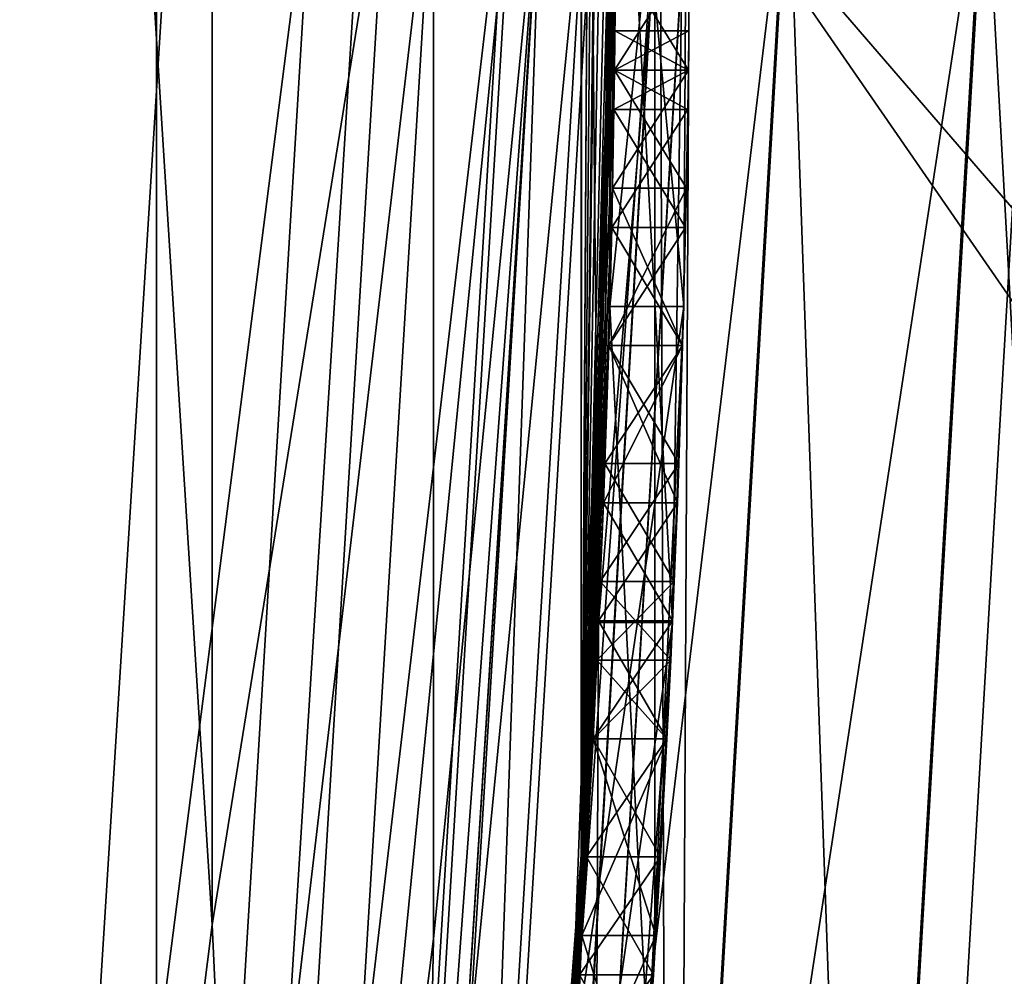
# Model space of a CAD drawing. Header units: millimetres. Extents: x -147 to 148, y -145 to 204.
# Tile 429 of 571: x 113.19 to 114.53, y -1.54 to -0.25. Entities that reach past the tile are written whole.
import ezdxf

# ---------------------------------------------------------------- set-up
doc = ezdxf.new("R2010")
doc.units = ezdxf.units.MM
doc.header["$LTSCALE"] = 26.699852
for name, color, linetype in [('1062', 7, 'CONTINUOUS'), ('1071', 7, 'CONTINUOUS'), ('1073', 7, 'CONTINUOUS'), ('1074', 7, 'CONTINUOUS'), ('1094', 7, 'CONTINUOUS'), ('1095', 7, 'CONTINUOUS'), ('1096', 7, 'CONTINUOUS'), ('1097', 7, 'CONTINUOUS'), ('1105', 7, 'CONTINUOUS'), ('1106', 7, 'CONTINUOUS'), ('1107', 7, 'CONTINUOUS'), ('1108', 7, 'CONTINUOUS'), ('1110', 7, 'CONTINUOUS'), ('1474', 7, 'CONTINUOUS'), ('1475', 7, 'CONTINUOUS'), ('1476', 7, 'CONTINUOUS'), ('1477', 7, 'CONTINUOUS'), ('1478', 7, 'CONTINUOUS'), ('1479', 7, 'CONTINUOUS'), ('1480', 7, 'CONTINUOUS'), ('1481', 7, 'CONTINUOUS'), ('1482', 7, 'CONTINUOUS'), ('1483', 7, 'CONTINUOUS'), ('1484', 7, 'CONTINUOUS'), ('1485', 7, 'CONTINUOUS'), ('1486', 7, 'CONTINUOUS'), ('1493', 7, 'CONTINUOUS'), ('1552', 7, 'CONTINUOUS'), ('1553', 7, 'CONTINUOUS'), ('1894', 7, 'CONTINUOUS'), ('1896', 7, 'CONTINUOUS'), ('1905', 7, 'CONTINUOUS'), ('1934', 7, 'CONTINUOUS'), ('1935', 7, 'CONTINUOUS'), ('1936', 7, 'CONTINUOUS'), ('2006', 7, 'CONTINUOUS'), ('2009', 7, 'CONTINUOUS'), ('2012', 7, 'CONTINUOUS'), ('2016', 7, 'CONTINUOUS'), ('742', 7, 'CONTINUOUS'), ('743', 7, 'CONTINUOUS'), ('886', 7, 'CONTINUOUS'), ('895', 7, 'CONTINUOUS'), ('936', 7, 'CONTINUOUS')]:
    doc.layers.add(name, color=color, linetype=linetype)

msp = doc.modelspace()

# ---------------------------------------------------------------- linework, layer by layer
at = {"layer": '1062', "color": 7, "linetype": 'CONTINUOUS', "true_color": 0xd8d8d8}
for points in [[(113.9763, -1.0662, 57.277), (113.9971, 0.3723, 56.025), (114.0764, -1.0661, 57.277), (113.9763, -1.0662, 57.277)], [(113.9971, 0.3723, 56.025), (114.0971, 0.3723, 56.025), (114.0764, -1.0661, 57.277), (113.9971, 0.3723, 56.025)], [(113.8694, -2.5, 58.525), (113.9763, -1.0662, 57.277), (113.97, -2.5, 58.525), (113.8694, -2.5, 58.525)], [(113.97, -2.5, 58.525), (113.9763, -1.0662, 57.277), (114.0764, -1.0661, 57.277), (113.97, -2.5, 58.525)]]:
    msp.add_3dface(points, dxfattribs=at)
at = {"layer": '1071', "color": 7, "linetype": 'CONTINUOUS', "true_color": 0xd8d8d8}
for points in [[(113.9971, 0.3723, 59.15), (113.9763, -1.0657, 59.15), (114.0971, 0.3723, 59.15), (113.9971, 0.3723, 59.15)], [(113.9763, -1.0657, 59.15), (114.0764, -1.0657, 59.15), (114.0971, 0.3723, 59.15), (113.9763, -1.0657, 59.15)], [(113.9763, -1.0657, 59.15), (113.8694, -2.5, 59.15), (114.0764, -1.0657, 59.15), (113.9763, -1.0657, 59.15)], [(113.8694, -2.5, 59.15), (113.97, -2.5, 59.15), (114.0764, -1.0657, 59.15), (113.8694, -2.5, 59.15)]]:
    msp.add_3dface(points, dxfattribs=at)
at = {"layer": '1073', "color": 7, "linetype": 'CONTINUOUS', "true_color": 0xd8d8d8}
for points in [[(113.9971, 0.3723, 56.7542), (113.9915, -0.639, 57.6402), (114.0971, 0.3723, 56.7542), (113.9971, 0.3723, 56.7542)], [(114.0971, 0.3723, 56.7542), (113.9915, -0.639, 57.6402), (114.0915, -0.639, 57.6402), (114.0971, 0.3723, 56.7542)], [(113.9915, -0.639, 57.6402), (113.9433, -1.6489, 58.525), (114.0915, -0.639, 57.6402), (113.9915, -0.639, 57.6402)], [(113.9433, -1.6489, 58.525), (114.0435, -1.6489, 58.525), (114.0915, -0.639, 57.6402), (113.9433, -1.6489, 58.525)]]:
    msp.add_3dface(points, dxfattribs=at)
at = {"layer": '1074', "color": 7, "linetype": 'CONTINUOUS', "true_color": 0xd8d8d8}
for points in [[(113.9915, -0.6389, 58.525), (113.9971, 0.3723, 58.525), (114.0915, -0.6389, 58.525), (113.9915, -0.6389, 58.525)], [(113.9971, 0.3723, 58.525), (114.0971, 0.3723, 58.525), (114.0915, -0.6389, 58.525), (113.9971, 0.3723, 58.525)], [(113.9433, -1.6489, 58.525), (113.9915, -0.6389, 58.525), (114.0435, -1.6489, 58.525), (113.9433, -1.6489, 58.525)], [(113.9915, -0.6389, 58.525), (114.0915, -0.6389, 58.525), (114.0435, -1.6489, 58.525), (113.9915, -0.6389, 58.525)]]:
    msp.add_3dface(points, dxfattribs=at)
at = {"layer": '1094', "color": 7, "linetype": 'CONTINUOUS', "true_color": 0xd8d8d8}
for points in [[(113.9995, -0.1596, 64.15), (113.9979, -0.3192, 64.3063), (114.0995, -0.1596, 64.15), (113.9995, -0.1596, 64.15)], [(113.9979, -0.3192, 64.3063), (114.0979, -0.3192, 64.3063), (114.0995, -0.1596, 64.15), (113.9979, -0.3192, 64.3063)], [(113.9979, -0.3192, 64.3063), (113.9952, -0.4787, 64.4625), (114.0979, -0.3192, 64.3063), (113.9979, -0.3192, 64.3063)], [(113.9952, -0.4787, 64.4625), (114.0952, -0.4787, 64.4625), (114.0979, -0.3192, 64.3063), (113.9952, -0.4787, 64.4625)]]:
    msp.add_3dface(points, dxfattribs=at)
at = {"layer": '1095', "color": 7, "linetype": 'CONTINUOUS', "true_color": 0xd8d8d8}
for points in [[(113.9952, -0.4787, 64.4625), (113.99, -0.6915, 64.5667), (114.0952, -0.4787, 64.4625), (113.9952, -0.4787, 64.4625)], [(113.99, -0.6915, 64.5667), (114.0901, -0.6915, 64.5667), (114.0952, -0.4787, 64.4625), (113.99, -0.6915, 64.5667)], [(113.99, -0.6915, 64.5667), (113.983, -0.9043, 64.6708), (114.0901, -0.6915, 64.5667), (113.99, -0.6915, 64.5667)], [(113.983, -0.9043, 64.6708), (114.083, -0.9043, 64.6708), (114.0901, -0.6915, 64.5667), (113.983, -0.9043, 64.6708)]]:
    msp.add_3dface(points, dxfattribs=at)
at = {"layer": '1096', "color": 7, "linetype": 'CONTINUOUS', "true_color": 0xd8d8d8}
for points in [[(113.983, -0.9043, 64.6708), (113.9764, -1.0639, 64.6708), (114.083, -0.9043, 64.6708), (113.983, -0.9043, 64.6708)], [(113.9764, -1.0639, 64.6708), (114.0765, -1.0639, 64.6708), (114.083, -0.9043, 64.6708), (113.9764, -1.0639, 64.6708)], [(113.9764, -1.0639, 64.6708), (113.9688, -1.2234, 64.6708), (114.0765, -1.0639, 64.6708), (113.9764, -1.0639, 64.6708)], [(113.9688, -1.2234, 64.6708), (114.0689, -1.2234, 64.6708), (114.0765, -1.0639, 64.6708), (113.9688, -1.2234, 64.6708)]]:
    msp.add_3dface(points, dxfattribs=at)
at = {"layer": '1097', "color": 7, "linetype": 'CONTINUOUS', "true_color": 0xd8d8d8}
for points in [[(113.9688, -1.2234, 64.6708), (113.9537, -1.4895, 64.5666), (114.0689, -1.2234, 64.6708), (113.9688, -1.2234, 64.6708)], [(113.9537, -1.4895, 64.5666), (114.0539, -1.4895, 64.5666), (114.0689, -1.2234, 64.6708), (113.9537, -1.4895, 64.5666)], [(113.9537, -1.4895, 64.5666), (113.9357, -1.7553, 64.4625), (114.0539, -1.4895, 64.5666), (113.9537, -1.4895, 64.5666)], [(113.9357, -1.7553, 64.4625), (114.036, -1.7553, 64.4625), (114.0539, -1.4895, 64.5666), (113.9357, -1.7553, 64.4625)]]:
    msp.add_3dface(points, dxfattribs=at)
at = {"layer": '1105', "color": 7, "linetype": 'CONTINUOUS', "true_color": 0xd8d8d8}
for points in [[(113.9537, -1.4895, 61.2334), (113.9688, -1.2234, 61.1292), (114.0539, -1.4895, 61.2334), (113.9537, -1.4895, 61.2334)], [(113.9688, -1.2234, 61.1292), (114.0689, -1.2234, 61.1292), (114.0539, -1.4895, 61.2334), (113.9688, -1.2234, 61.1292)], [(113.9357, -1.7553, 61.3375), (113.9537, -1.4895, 61.2334), (114.036, -1.7553, 61.3375), (113.9357, -1.7553, 61.3375)], [(113.9537, -1.4895, 61.2334), (114.0539, -1.4895, 61.2334), (114.036, -1.7553, 61.3375), (113.9537, -1.4895, 61.2334)]]:
    msp.add_3dface(points, dxfattribs=at)
at = {"layer": '1106', "color": 7, "linetype": 'CONTINUOUS', "true_color": 0xd8d8d8}
for points in [[(113.9764, -1.0639, 61.1292), (113.983, -0.9043, 61.1292), (114.0765, -1.0639, 61.1292), (113.9764, -1.0639, 61.1292)], [(113.983, -0.9043, 61.1292), (114.083, -0.9043, 61.1292), (114.0765, -1.0639, 61.1292), (113.983, -0.9043, 61.1292)], [(113.9688, -1.2234, 61.1292), (113.9764, -1.0639, 61.1292), (114.0689, -1.2234, 61.1292), (113.9688, -1.2234, 61.1292)], [(113.9764, -1.0639, 61.1292), (114.0765, -1.0639, 61.1292), (114.0689, -1.2234, 61.1292), (113.9764, -1.0639, 61.1292)]]:
    msp.add_3dface(points, dxfattribs=at)
at = {"layer": '1107', "color": 7, "linetype": 'CONTINUOUS', "true_color": 0xd8d8d8}
for points in [[(113.99, -0.6915, 61.2333), (113.9952, -0.4787, 61.3375), (114.0901, -0.6915, 61.2333), (113.99, -0.6915, 61.2333)], [(113.9952, -0.4787, 61.3375), (114.0952, -0.4787, 61.3375), (114.0901, -0.6915, 61.2333), (113.9952, -0.4787, 61.3375)], [(113.983, -0.9043, 61.1292), (113.99, -0.6915, 61.2333), (114.083, -0.9043, 61.1292), (113.983, -0.9043, 61.1292)], [(113.99, -0.6915, 61.2333), (114.0901, -0.6915, 61.2333), (114.083, -0.9043, 61.1292), (113.99, -0.6915, 61.2333)]]:
    msp.add_3dface(points, dxfattribs=at)
at = {"layer": '1108', "color": 7, "linetype": 'CONTINUOUS', "true_color": 0xd8d8d8}
for points in [[(113.9979, -0.3192, 61.4937), (113.9995, -0.1596, 61.65), (114.0979, -0.3192, 61.4937), (113.9979, -0.3192, 61.4937)], [(113.9995, -0.1596, 61.65), (114.0995, -0.1596, 61.65), (114.0979, -0.3192, 61.4937), (113.9995, -0.1596, 61.65)], [(113.9952, -0.4787, 61.3375), (113.9979, -0.3192, 61.4937), (114.0952, -0.4787, 61.3375), (113.9952, -0.4787, 61.3375)], [(113.9979, -0.3192, 61.4937), (114.0979, -0.3192, 61.4937), (114.0952, -0.4787, 61.3375), (113.9979, -0.3192, 61.4937)]]:
    msp.add_3dface(points, dxfattribs=at)
at = {"layer": '1110', "color": 7, "linetype": 'CONTINUOUS', "true_color": 0xd8d8d8}
for points in [[(114.0971, 0.3723, 59.15), (114.0764, -1.0657, 59.15), (114.0971, 0.3723, 58.525), (114.0971, 0.3723, 59.15)], [(114.0971, 0.3723, 58.525), (114.0764, -1.0657, 59.15), (114.0915, -0.6389, 58.525), (114.0971, 0.3723, 58.525)], [(114.0764, -1.0661, 57.277), (114.0971, 0.3723, 56.025), (114.0915, -0.639, 57.6402), (114.0764, -1.0661, 57.277)], [(114.0971, 0.3723, 56.025), (114.0971, 0.3723, 56.7542), (114.0915, -0.639, 57.6402), (114.0971, 0.3723, 56.025)], [(114.0979, -0.3192, 61.4937), (114.0995, -0.1596, 61.65), (114.0979, -0.3192, 62.4833), (114.0979, -0.3192, 61.4937)], [(114.0979, -0.3192, 64.3063), (114.0995, -0.1596, 61.65), (114.0995, -0.1596, 64.15), (114.0979, -0.3192, 64.3063)], [(114.0995, -0.1596, 61.65), (114.0979, -0.3192, 64.3063), (114.0985, -0.266, 63.1083), (114.0995, -0.1596, 61.65)], [(114.0979, -0.3192, 62.4833), (114.0995, -0.1596, 61.65), (114.0985, -0.266, 62.6917), (114.0979, -0.3192, 62.4833)], [(114.0985, -0.266, 62.6917), (114.0995, -0.1596, 61.65), (114.0985, -0.266, 63.1083), (114.0985, -0.266, 62.6917)], [(114.0985, -0.266, 63.1083), (114.0979, -0.3192, 64.3063), (114.0979, -0.3192, 63.3167), (114.0985, -0.266, 63.1083)], [(114.0952, -0.4787, 61.3375), (114.0979, -0.3192, 61.4937), (114.0971, -0.3723, 62.275), (114.0952, -0.4787, 61.3375)], [(114.0979, -0.3192, 64.3063), (114.0952, -0.4787, 64.4625), (114.0971, -0.3723, 63.525), (114.0979, -0.3192, 64.3063)], [(114.0971, -0.3723, 62.275), (114.0979, -0.3192, 61.4937), (114.0979, -0.3192, 62.4833), (114.0971, -0.3723, 62.275)], [(114.0979, -0.3192, 63.3167), (114.0979, -0.3192, 64.3063), (114.0971, -0.3723, 63.525), (114.0979, -0.3192, 63.3167)], [(114.0941, -0.5319, 62.0666), (114.0952, -0.4787, 61.3375), (114.0971, -0.3723, 62.275), (114.0941, -0.5319, 62.0666)], [(114.0971, -0.3723, 63.525), (114.0952, -0.4787, 64.4625), (114.0941, -0.5319, 63.7334), (114.0971, -0.3723, 63.525)], [(114.0901, -0.6915, 61.2333), (114.0952, -0.4787, 61.3375), (114.0901, -0.6915, 61.8583), (114.0901, -0.6915, 61.2333)], [(114.0901, -0.6915, 61.8583), (114.0952, -0.4787, 61.3375), (114.0941, -0.5319, 62.0666), (114.0901, -0.6915, 61.8583)], [(114.0952, -0.4787, 64.4625), (114.0901, -0.6915, 64.5667), (114.0941, -0.5319, 63.7334), (114.0952, -0.4787, 64.4625)], [(114.0941, -0.5319, 63.7334), (114.0901, -0.6915, 64.5667), (114.0901, -0.6915, 63.9417), (114.0941, -0.5319, 63.7334)], [(114.0915, -0.6389, 58.525), (114.0764, -1.0657, 59.15), (114.0435, -1.6489, 58.525), (114.0915, -0.6389, 58.525)], [(114.0435, -1.6489, 58.525), (114.0764, -1.0661, 57.277), (114.0915, -0.639, 57.6402), (114.0435, -1.6489, 58.525)], [(114.083, -0.9043, 61.1292), (114.0901, -0.6915, 61.2333), (114.085, -0.8511, 61.7542), (114.083, -0.9043, 61.1292)], [(114.0901, -0.6915, 64.5667), (114.083, -0.9043, 64.6708), (114.085, -0.8511, 64.0459), (114.0901, -0.6915, 64.5667)], [(114.085, -0.8511, 61.7542), (114.0901, -0.6915, 61.2333), (114.0901, -0.6915, 61.8583), (114.085, -0.8511, 61.7542)], [(114.0901, -0.6915, 63.9417), (114.0901, -0.6915, 64.5667), (114.085, -0.8511, 64.0459), (114.0901, -0.6915, 63.9417)], [(114.0788, -1.0106, 61.65), (114.083, -0.9043, 61.1292), (114.085, -0.8511, 61.7542), (114.0788, -1.0106, 61.65)], [(114.085, -0.8511, 64.0459), (114.083, -0.9043, 64.6708), (114.0788, -1.0106, 64.15), (114.085, -0.8511, 64.0459)], [(114.0765, -1.0639, 61.1292), (114.083, -0.9043, 61.1292), (114.0788, -1.0106, 61.65), (114.0765, -1.0639, 61.1292)], [(114.083, -0.9043, 64.6708), (114.0765, -1.0639, 64.6708), (114.0788, -1.0106, 64.15), (114.083, -0.9043, 64.6708)], [(114.0741, -1.117, 61.65), (114.0765, -1.0639, 61.1292), (114.0788, -1.0106, 61.65), (114.0741, -1.117, 61.65)], [(114.0788, -1.0106, 64.15), (114.0765, -1.0639, 64.6708), (114.0741, -1.117, 64.15), (114.0788, -1.0106, 64.15)], [(114.0689, -1.2234, 61.1292), (114.0765, -1.0639, 61.1292), (114.0689, -1.2234, 61.65), (114.0689, -1.2234, 61.1292)], [(114.0689, -1.2234, 61.65), (114.0765, -1.0639, 61.1292), (114.0741, -1.117, 61.65), (114.0689, -1.2234, 61.65)], [(114.0765, -1.0639, 64.6708), (114.0689, -1.2234, 64.6708), (114.0741, -1.117, 64.15), (114.0765, -1.0639, 64.6708)], [(114.0764, -1.0657, 59.15), (113.97, -2.5, 59.15), (114.0435, -1.6489, 58.525), (114.0764, -1.0657, 59.15)], [(113.97, -2.5, 59.15), (113.97, -2.5, 58.525), (114.0764, -1.0661, 57.277), (113.97, -2.5, 59.15)], [(113.97, -2.5, 59.15), (114.0764, -1.0661, 57.277), (114.0435, -1.6489, 58.525), (113.97, -2.5, 59.15)], [(114.0741, -1.117, 64.15), (114.0689, -1.2234, 64.6708), (114.0689, -1.2234, 64.15), (114.0741, -1.117, 64.15)], [(114.0539, -1.4895, 61.2334), (114.0689, -1.2234, 61.1292), (114.0603, -1.383, 61.7542), (114.0539, -1.4895, 61.2334)], [(114.0689, -1.2234, 64.6708), (114.0539, -1.4895, 64.5666), (114.0689, -1.2234, 64.15), (114.0689, -1.2234, 64.6708)], [(114.0689, -1.2234, 64.15), (114.0539, -1.4895, 64.5666), (114.0603, -1.383, 64.0458), (114.0689, -1.2234, 64.15)], [(114.0603, -1.383, 61.7542), (114.0689, -1.2234, 61.1292), (114.0689, -1.2234, 61.65), (114.0603, -1.383, 61.7542)], [(114.0506, -1.5426, 61.8583), (114.0539, -1.4895, 61.2334), (114.0603, -1.383, 61.7542), (114.0506, -1.5426, 61.8583)], [(114.0603, -1.383, 64.0458), (114.0539, -1.4895, 64.5666), (114.0506, -1.5426, 63.9417), (114.0603, -1.383, 64.0458)], [(114.036, -1.7553, 61.3375), (114.0539, -1.4895, 61.2334), (114.0398, -1.7022, 62.0667), (114.036, -1.7553, 61.3375)], [(114.0539, -1.4895, 64.5666), (114.036, -1.7553, 64.4625), (114.0506, -1.5426, 63.9417), (114.0539, -1.4895, 64.5666)], [(114.0398, -1.7022, 62.0667), (114.0539, -1.4895, 61.2334), (114.0506, -1.5426, 61.8583), (114.0398, -1.7022, 62.0667)], [(114.0506, -1.5426, 63.9417), (114.036, -1.7553, 64.4625), (114.0398, -1.7022, 63.7333), (114.0506, -1.5426, 63.9417)]]:
    msp.add_3dface(points, dxfattribs=at)
at = {"layer": '1474', "color": 7, "linetype": 'CONTINUOUS', "true_color": 0xd8d8d8}
for points in [[(113.9396, -1.7022, 63.7333), (113.9504, -1.5426, 63.9417), (114.0398, -1.7022, 63.7333), (113.9396, -1.7022, 63.7333)], [(113.9504, -1.5426, 63.9417), (114.0506, -1.5426, 63.9417), (114.0398, -1.7022, 63.7333), (113.9504, -1.5426, 63.9417)]]:
    msp.add_3dface(points, dxfattribs=at)
at = {"layer": '1475', "color": 7, "linetype": 'CONTINUOUS', "true_color": 0xd8d8d8}
for points in [[(113.9601, -1.383, 64.0458), (113.9688, -1.2234, 64.15), (114.0603, -1.383, 64.0458), (113.9601, -1.383, 64.0458)], [(113.9688, -1.2234, 64.15), (114.0689, -1.2234, 64.15), (114.0603, -1.383, 64.0458), (113.9688, -1.2234, 64.15)], [(113.9504, -1.5426, 63.9417), (113.9601, -1.383, 64.0458), (114.0506, -1.5426, 63.9417), (113.9504, -1.5426, 63.9417)], [(113.9601, -1.383, 64.0458), (114.0603, -1.383, 64.0458), (114.0506, -1.5426, 63.9417), (113.9601, -1.383, 64.0458)]]:
    msp.add_3dface(points, dxfattribs=at)
at = {"layer": '1476', "color": 7, "linetype": 'CONTINUOUS', "true_color": 0xd8d8d8}
for points in [[(113.974, -1.117, 64.15), (113.9787, -1.0106, 64.15), (114.0741, -1.117, 64.15), (113.974, -1.117, 64.15)], [(113.9787, -1.0106, 64.15), (114.0788, -1.0106, 64.15), (114.0741, -1.117, 64.15), (113.9787, -1.0106, 64.15)], [(113.9688, -1.2234, 64.15), (113.974, -1.117, 64.15), (114.0689, -1.2234, 64.15), (113.9688, -1.2234, 64.15)], [(113.974, -1.117, 64.15), (114.0741, -1.117, 64.15), (114.0689, -1.2234, 64.15), (113.974, -1.117, 64.15)]]:
    msp.add_3dface(points, dxfattribs=at)
at = {"layer": '1477', "color": 7, "linetype": 'CONTINUOUS', "true_color": 0xd8d8d8}
for points in [[(113.9849, -0.8511, 64.0459), (113.99, -0.6915, 63.9417), (114.085, -0.8511, 64.0459), (113.9849, -0.8511, 64.0459)], [(113.99, -0.6915, 63.9417), (114.0901, -0.6915, 63.9417), (114.085, -0.8511, 64.0459), (113.99, -0.6915, 63.9417)], [(113.9787, -1.0106, 64.15), (113.9849, -0.8511, 64.0459), (114.0788, -1.0106, 64.15), (113.9787, -1.0106, 64.15)], [(113.9849, -0.8511, 64.0459), (114.085, -0.8511, 64.0459), (114.0788, -1.0106, 64.15), (113.9849, -0.8511, 64.0459)]]:
    msp.add_3dface(points, dxfattribs=at)
at = {"layer": '1478', "color": 7, "linetype": 'CONTINUOUS', "true_color": 0xd8d8d8}
for points in [[(113.9941, -0.5319, 63.7334), (113.9971, -0.3723, 63.525), (114.0941, -0.5319, 63.7334), (113.9941, -0.5319, 63.7334)], [(113.9971, -0.3723, 63.525), (114.0971, -0.3723, 63.525), (114.0941, -0.5319, 63.7334), (113.9971, -0.3723, 63.525)], [(113.99, -0.6915, 63.9417), (113.9941, -0.5319, 63.7334), (114.0901, -0.6915, 63.9417), (113.99, -0.6915, 63.9417)], [(113.9941, -0.5319, 63.7334), (114.0941, -0.5319, 63.7334), (114.0901, -0.6915, 63.9417), (113.9941, -0.5319, 63.7334)]]:
    msp.add_3dface(points, dxfattribs=at)
at = {"layer": '1479', "color": 7, "linetype": 'CONTINUOUS', "true_color": 0xd8d8d8}
for points in [[(113.9979, -0.3192, 63.3167), (113.9985, -0.266, 63.1083), (114.0979, -0.3192, 63.3167), (113.9979, -0.3192, 63.3167)], [(113.9985, -0.266, 63.1083), (114.0985, -0.266, 63.1083), (114.0979, -0.3192, 63.3167), (113.9985, -0.266, 63.1083)], [(113.9971, -0.3723, 63.525), (113.9979, -0.3192, 63.3167), (114.0971, -0.3723, 63.525), (113.9971, -0.3723, 63.525)], [(113.9979, -0.3192, 63.3167), (114.0979, -0.3192, 63.3167), (114.0971, -0.3723, 63.525), (113.9979, -0.3192, 63.3167)]]:
    msp.add_3dface(points, dxfattribs=at)
at = {"layer": '1480', "color": 7, "linetype": 'CONTINUOUS', "true_color": 0xd8d8d8}
for points in [[(113.9985, -0.266, 63.1083), (113.9985, -0.266, 62.6917), (114.0985, -0.266, 63.1083), (113.9985, -0.266, 63.1083)], [(113.9985, -0.266, 62.6917), (114.0985, -0.266, 62.6917), (114.0985, -0.266, 63.1083), (113.9985, -0.266, 62.6917)]]:
    msp.add_3dface(points, dxfattribs=at)
at = {"layer": '1481', "color": 7, "linetype": 'CONTINUOUS', "true_color": 0xd8d8d8}
for points in [[(113.9985, -0.266, 62.6917), (113.9979, -0.3192, 62.4833), (114.0985, -0.266, 62.6917), (113.9985, -0.266, 62.6917)], [(113.9979, -0.3192, 62.4833), (114.0979, -0.3192, 62.4833), (114.0985, -0.266, 62.6917), (113.9979, -0.3192, 62.4833)], [(113.9979, -0.3192, 62.4833), (113.9971, -0.3723, 62.275), (114.0979, -0.3192, 62.4833), (113.9979, -0.3192, 62.4833)], [(113.9971, -0.3723, 62.275), (114.0971, -0.3723, 62.275), (114.0979, -0.3192, 62.4833), (113.9971, -0.3723, 62.275)]]:
    msp.add_3dface(points, dxfattribs=at)
at = {"layer": '1482', "color": 7, "linetype": 'CONTINUOUS', "true_color": 0xd8d8d8}
for points in [[(113.9971, -0.3723, 62.275), (113.9941, -0.5319, 62.0666), (114.0971, -0.3723, 62.275), (113.9971, -0.3723, 62.275)], [(113.9941, -0.5319, 62.0666), (114.0941, -0.5319, 62.0666), (114.0971, -0.3723, 62.275), (113.9941, -0.5319, 62.0666)], [(113.9941, -0.5319, 62.0666), (113.99, -0.6915, 61.8583), (114.0941, -0.5319, 62.0666), (113.9941, -0.5319, 62.0666)], [(113.99, -0.6915, 61.8583), (114.0901, -0.6915, 61.8583), (114.0941, -0.5319, 62.0666), (113.99, -0.6915, 61.8583)]]:
    msp.add_3dface(points, dxfattribs=at)
at = {"layer": '1483', "color": 7, "linetype": 'CONTINUOUS', "true_color": 0xd8d8d8}
for points in [[(113.99, -0.6915, 61.8583), (113.9849, -0.8511, 61.7542), (114.0901, -0.6915, 61.8583), (113.99, -0.6915, 61.8583)], [(113.9849, -0.8511, 61.7542), (114.085, -0.8511, 61.7542), (114.0901, -0.6915, 61.8583), (113.9849, -0.8511, 61.7542)], [(113.9849, -0.8511, 61.7542), (113.9787, -1.0106, 61.65), (114.085, -0.8511, 61.7542), (113.9849, -0.8511, 61.7542)], [(113.9787, -1.0106, 61.65), (114.0788, -1.0106, 61.65), (114.085, -0.8511, 61.7542), (113.9787, -1.0106, 61.65)]]:
    msp.add_3dface(points, dxfattribs=at)
at = {"layer": '1484', "color": 7, "linetype": 'CONTINUOUS', "true_color": 0xd8d8d8}
for points in [[(113.9787, -1.0106, 61.65), (113.974, -1.117, 61.65), (114.0788, -1.0106, 61.65), (113.9787, -1.0106, 61.65)], [(113.974, -1.117, 61.65), (114.0741, -1.117, 61.65), (114.0788, -1.0106, 61.65), (113.974, -1.117, 61.65)], [(113.974, -1.117, 61.65), (113.9688, -1.2234, 61.65), (114.0741, -1.117, 61.65), (113.974, -1.117, 61.65)], [(113.9688, -1.2234, 61.65), (114.0689, -1.2234, 61.65), (114.0741, -1.117, 61.65), (113.9688, -1.2234, 61.65)]]:
    msp.add_3dface(points, dxfattribs=at)
at = {"layer": '1485', "color": 7, "linetype": 'CONTINUOUS', "true_color": 0xd8d8d8}
for points in [[(113.9688, -1.2234, 61.65), (113.9601, -1.383, 61.7542), (114.0689, -1.2234, 61.65), (113.9688, -1.2234, 61.65)], [(113.9601, -1.383, 61.7542), (114.0603, -1.383, 61.7542), (114.0689, -1.2234, 61.65), (113.9601, -1.383, 61.7542)], [(113.9601, -1.383, 61.7542), (113.9504, -1.5426, 61.8583), (114.0603, -1.383, 61.7542), (113.9601, -1.383, 61.7542)], [(113.9504, -1.5426, 61.8583), (114.0506, -1.5426, 61.8583), (114.0603, -1.383, 61.7542), (113.9504, -1.5426, 61.8583)]]:
    msp.add_3dface(points, dxfattribs=at)
at = {"layer": '1486', "color": 7, "linetype": 'CONTINUOUS', "true_color": 0xd8d8d8}
for points in [[(113.9504, -1.5426, 61.8583), (113.9396, -1.7022, 62.0667), (114.0506, -1.5426, 61.8583), (113.9504, -1.5426, 61.8583)], [(113.9396, -1.7022, 62.0667), (114.0398, -1.7022, 62.0667), (114.0506, -1.5426, 61.8583), (113.9396, -1.7022, 62.0667)]]:
    msp.add_3dface(points, dxfattribs=at)
at = {"layer": '1493', "color": 7, "linetype": 'CONTINUOUS', "true_color": 0xd8d8d8}
for points in [[(114.0524, -1.5133, 53.4), (114.0524, 1.5133, 53.4), (114.0524, -1.5133, 72.4), (114.0524, -1.5133, 53.4)], [(114.0524, -1.5133, 72.4), (114.0524, 1.5133, 53.4), (114.0524, 1.5133, 72.4), (114.0524, -1.5133, 72.4)], [(113.6731, -4.5159, 53.4), (114.0524, -1.5133, 53.4), (113.6731, -4.5159, 72.4), (113.6731, -4.5159, 53.4)], [(113.6731, -4.5159, 72.4), (114.0524, -1.5133, 53.4), (114.0524, -1.5133, 72.4), (113.6731, -4.5159, 72.4)]]:
    msp.add_3dface(points, dxfattribs=at)
at = {"layer": '1552', "color": 7, "linetype": 'CONTINUOUS', "true_color": 0x21211a}
for points in [[(114, 0, 24.9), (114.0595, 0, 24.5603), (113.8968, -2.7931, 24.5603), (114, 0, 24.9)], [(114, 0, 24.9), (113.8968, -2.7931, 24.5603), (113.9526, -1.507, 24.9), (114, 0, 24.9)], [(113.8968, -2.7931, 24.5603), (114.0595, 0, 24.5603), (114.0688, -2.8132, 24.2588), (113.8968, -2.7931, 24.5603)], [(114.0595, 0, 24.5603), (114.2326, 0, 24.2588), (114.0688, -2.8132, 24.2588), (114.0595, 0, 24.5603)], [(114.0688, -2.8132, 24.2588), (114.2326, 0, 24.2588), (114.3328, -2.8441, 24.0348), (114.0688, -2.8132, 24.2588)], [(114.2326, 0, 24.2588), (114.4985, 0, 24.0348), (114.3328, -2.8441, 24.0348), (114.2326, 0, 24.2588)], [(114.3328, -2.8441, 24.0348), (114.4985, 0, 24.0348), (114.6571, -2.882, 23.9154), (114.3328, -2.8441, 24.0348)], [(114.4985, 0, 24.0348), (114.825, 0, 23.9154), (114.6571, -2.882, 23.9154), (114.4985, 0, 24.0348)], [(113.9526, -1.507, 24.9), (113.8968, -2.7931, 24.5603), (113.8108, -3.008, 24.9), (113.9526, -1.507, 24.9)]]:
    msp.add_3dface(points, dxfattribs=at)
at = {"layer": '1553', "color": 7, "linetype": 'CONTINUOUS', "true_color": 0x21211a}
for points in [[(114.2342, 0, 25.5431), (114.0603, 0, 25.242), (113.8976, -2.7932, 25.242), (114.2342, 0, 25.5431)], [(114.0703, -2.8134, 25.5431), (114.2342, 0, 25.5431), (113.8976, -2.7932, 25.242), (114.0703, -2.8134, 25.5431)], [(114.0603, 0, 25.242), (113.9526, -1.507, 24.9), (113.8976, -2.7932, 25.242), (114.0603, 0, 25.242)], [(114.0603, 0, 25.242), (114, 0, 24.9), (113.9526, -1.507, 24.9), (114.0603, 0, 25.242)], [(114.5006, 0, 25.7664), (114.2342, 0, 25.5431), (114.0703, -2.8134, 25.5431), (114.5006, 0, 25.7664)], [(114.3349, -2.8443, 25.7664), (114.5006, 0, 25.7664), (114.0703, -2.8134, 25.5431), (114.3349, -2.8443, 25.7664)], [(114.8274, 0, 25.885), (114.5006, 0, 25.7664), (114.3349, -2.8443, 25.7664), (114.8274, 0, 25.885)], [(114.6595, -2.8823, 25.885), (114.8274, 0, 25.885), (114.3349, -2.8443, 25.7664), (114.6595, -2.8823, 25.885)], [(113.9526, -1.507, 24.9), (113.8108, -3.008, 24.9), (113.8976, -2.7932, 25.242), (113.9526, -1.507, 24.9)]]:
    msp.add_3dface(points, dxfattribs=at)
at = {"layer": '1894', "color": 7, "linetype": 'CONTINUOUS', "true_color": 0xd8d8d8}
for points in [[(113.9233, -2.9065, 26.9), (114.1, 0, 26.9), (113.9233, -2.9065, 25.9), (113.9233, -2.9065, 26.9)], [(114.1, 0, 26.9), (114.1, 0, 25.9), (113.9233, -2.9065, 25.9), (114.1, 0, 26.9)]]:
    msp.add_3dface(points, dxfattribs=at)
at = {"layer": '1896', "color": 7, "linetype": 'CONTINUOUS', "true_color": 0xd8d8d8}
for points in [[(111.339, 11.1989, 26.9), (145.5, -45.5, 26.9), (145.5, 45.5, 26.9), (111.339, 11.1989, 26.9)], [(111.339, 11.1989, 26.9), (112.5327, 8.5485, 26.9), (145.5, -45.5, 26.9), (111.339, 11.1989, 26.9)], [(112.5327, 8.5485, 26.9), (113.4, 5.7646, 26.9), (145.5, -45.5, 26.9), (112.5327, 8.5485, 26.9)], [(113.4, 5.7646, 26.9), (113.9233, 2.9065, 26.9), (145.5, -45.5, 26.9), (113.4, 5.7646, 26.9)], [(113.9233, 2.9065, 26.9), (114.1, 0, 26.9), (145.5, -45.5, 26.9), (113.9233, 2.9065, 26.9)], [(114.1, 0, 26.9), (113.9233, -2.9065, 26.9), (145.5, -45.5, 26.9), (114.1, 0, 26.9)], [(20.7086, -1.3008, 26.9), (20.5856, -2.6023, 26.9), (145.5, -45.5, 26.9), (20.7086, -1.3008, 26.9)], [(81.4515, -22.5327, 26.9), (20.7086, -1.3008, 26.9), (145.5, -45.5, 26.9), (81.4515, -22.5327, 26.9)]]:
    msp.add_3dface(points, dxfattribs=at)
at = {"layer": '1905', "color": 7, "linetype": 'CONTINUOUS', "true_color": 0xd8d8d8}
for points in [[(145.5, 45.5, 25.9), (145.5, -45.5, 25.9), (114.1273, -12.1175, 25.9), (145.5, 45.5, 25.9)], [(115.3708, -9.2366, 25.9), (145.5, 45.5, 25.9), (114.1273, -12.1175, 25.9), (115.3708, -9.2366, 25.9)], [(114.1, 0, 25.9), (114.9103, 5.9007, 25.9), (114.0547, -8.7585, 25.9), (114.1, 0, 25.9)], [(114.0547, -8.7585, 25.9), (114.9103, 5.9007, 25.9), (114.9103, -5.9007, 25.9), (114.0547, -8.7585, 25.9)], [(113.9233, -2.9065, 25.9), (114.1, 0, 25.9), (114.0547, -8.7585, 25.9), (113.9233, -2.9065, 25.9)]]:
    msp.add_3dface(points, dxfattribs=at)
at = {"layer": '1934', "color": 7, "linetype": 'CONTINUOUS', "true_color": 0xd8d8d8}
for points in [[(115.4243, -2.9857, 23.9), (115.6, 0, 23.9), (113.9219, -2.9175, 23.9), (115.4243, -2.9857, 23.9)], [(115.6, 0, 23.9), (114.1, 0, 23.9), (113.9219, -2.9175, 23.9), (115.6, 0, 23.9)]]:
    msp.add_3dface(points, dxfattribs=at)
at = {"layer": '1935', "color": 7, "linetype": 'CONTINUOUS', "true_color": 0xd8d8d8}
for points in [[(113.9219, -2.9175, 23.9), (114.1, 0, 23.9), (113.9219, -2.9175, 22.9), (113.9219, -2.9175, 23.9)], [(113.9219, -2.9175, 22.9), (114.1, 0, 23.9), (114.1, 0, 22.9), (113.9219, -2.9175, 22.9)]]:
    msp.add_3dface(points, dxfattribs=at)
at = {"layer": '1936', "color": 7, "linetype": 'CONTINUOUS', "true_color": 0xd8d8d8}
for points in [[(113.9219, -2.9175, 22.9), (114.1, 0, 22.9), (116.8154, -3.1459, 22.9), (113.9219, -2.9175, 22.9)], [(114.1, 0, 22.9), (117, 0, 22.9), (116.8154, -3.1459, 22.9), (114.1, 0, 22.9)]]:
    msp.add_3dface(points, dxfattribs=at)
at = {"layer": '2006', "color": 7, "linetype": 'CONTINUOUS', "true_color": 0xd8d8d8}
for points in [[(113.2177, -2.9153, 52.9), (113.4, 0, 52.9), (105.309, -2.4244, 52.9), (113.2177, -2.9153, 52.9)], [(105.309, -2.4244, 52.9), (113.4, 0, 52.9), (105.4997, 0, 52.9), (105.309, -2.4244, 52.9)]]:
    msp.add_3dface(points, dxfattribs=at)
at = {"layer": '2009', "color": 7, "linetype": 'CONTINUOUS', "true_color": 0xd8d8d8}
for points in [[(113.7112, -2.9975, 19.9), (113.9, 0, 19.9), (113.7115, -2.9955, 52.4), (113.7112, -2.9975, 19.9)], [(113.9, 0, 19.9), (113.9, 0, 52.4), (113.7115, -2.9955, 52.4), (113.9, 0, 19.9)]]:
    msp.add_3dface(points, dxfattribs=at)
at = {"layer": '2012', "color": 7, "linetype": 'CONTINUOUS', "true_color": 0xd8d8d8}
for points in [[(113.4, 0, 52.9), (113.2177, -2.9153, 52.9), (113.5913, 0, 52.8619), (113.4, 0, 52.9)], [(113.5913, 0, 52.8619), (113.2177, -2.9153, 52.9), (113.4193, -2.8436, 52.8619), (113.5913, 0, 52.8619)], [(113.7537, 0, 52.7534), (113.5913, 0, 52.8619), (113.4193, -2.8436, 52.8619), (113.7537, 0, 52.7534)], [(113.5805, -2.8632, 52.7534), (113.7537, 0, 52.7534), (113.4193, -2.8436, 52.8619), (113.5805, -2.8632, 52.7534)], [(113.8621, 0, 52.591), (113.7537, 0, 52.7534), (113.5805, -2.8632, 52.7534), (113.8621, 0, 52.591)], [(113.6881, -2.8763, 52.591), (113.8621, 0, 52.591), (113.5805, -2.8632, 52.7534), (113.6881, -2.8763, 52.591)], [(113.7115, -2.9955, 52.4), (113.9, 0, 52.4), (113.6881, -2.8763, 52.591), (113.7115, -2.9955, 52.4)], [(113.9, 0, 52.4), (113.8621, 0, 52.591), (113.6881, -2.8763, 52.591), (113.9, 0, 52.4)]]:
    msp.add_3dface(points, dxfattribs=at)
at = {"layer": '2016', "color": 7, "linetype": 'CONTINUOUS', "true_color": 0xd8d8d8}
for points in [[(110.9023, -2.56, 19.9), (111.0585, 0, 19.9), (113.7112, -2.9975, 19.9), (110.9023, -2.56, 19.9)], [(111.0585, 0, 19.9), (113.9, 0, 19.9), (113.7112, -2.9975, 19.9), (111.0585, 0, 19.9)]]:
    msp.add_3dface(points, dxfattribs=at)
at = {"layer": '742', "color": 7, "linetype": 'CONTINUOUS', "true_color": 0xd8d8d8}
for points in [[(113.3783, 4.4592, 53.4), (112.6351, -7.3543, 53.4), (112.6351, 7.3543, 53.4), (113.3783, 4.4592, 53.4)], [(113.3783, -4.4593, 53.4), (112.6351, -7.3543, 53.4), (113.3783, 4.4592, 53.4), (113.3783, -4.4593, 53.4)], [(113.7528, 1.4942, 53.4), (113.3783, -4.4593, 53.4), (113.3783, 4.4592, 53.4), (113.7528, 1.4942, 53.4)], [(113.7528, -1.4942, 53.4), (113.3783, -4.4593, 53.4), (113.7528, 1.4942, 53.4), (113.7528, -1.4942, 53.4)]]:
    msp.add_3dface(points, dxfattribs=at)
at = {"layer": '743', "color": 7, "linetype": 'CONTINUOUS', "true_color": 0xd8d8d8}
for points in [[(113.4534, 1.4753, 93.4), (113.0837, 4.4026, 93.4), (113.4534, -1.4752, 93.4), (113.4534, 1.4753, 93.4)], [(113.4534, -1.4752, 93.4), (113.0837, 4.4026, 93.4), (113.0838, -4.4025, 93.4), (113.4534, -1.4752, 93.4)]]:
    msp.add_3dface(points, dxfattribs=at)
at = {"layer": '886', "color": 7, "linetype": 'CONTINUOUS', "true_color": 0xd8d8d8}
for points in [[(113.9526, -1.507, 53.6), (113.9526, 1.507, 53.6), (113.9763, -1.0662, 57.277), (113.9526, -1.507, 53.6)], [(113.9763, -1.0662, 57.277), (113.9526, 1.507, 53.6), (113.9971, 0.3723, 56.025), (113.9763, -1.0662, 57.277)], [(113.9526, 1.507, 92.9), (113.9526, -1.507, 92.9), (113.9537, 1.4895, 64.6708), (113.9526, 1.507, 92.9)], [(113.9537, 1.4895, 64.6708), (113.9526, -1.507, 92.9), (113.9688, 1.2234, 64.775), (113.9537, 1.4895, 64.6708)], [(113.9688, 1.2234, 64.775), (113.9526, -1.507, 92.9), (113.9764, 1.0639, 64.775), (113.9688, 1.2234, 64.775)], [(113.9764, 1.0639, 64.775), (113.9526, -1.507, 92.9), (113.983, 0.9043, 64.775), (113.9764, 1.0639, 64.775)], [(113.983, 0.9043, 64.775), (113.9526, -1.507, 92.9), (113.9915, 0.6383, 64.6709), (113.983, 0.9043, 64.775)], [(113.9915, 0.6383, 64.6709), (113.9526, -1.507, 92.9), (113.9971, 0.3723, 64.5667), (113.9915, 0.6383, 64.6709)], [(113.9971, 0.3723, 64.5667), (113.9526, -1.507, 92.9), (113.9991, 0.2128, 64.3583), (113.9971, 0.3723, 64.5667)], [(113.9763, -1.0657, 59.15), (113.9971, 0.3723, 59.15), (113.9764, -1.0639, 61.1292), (113.9763, -1.0657, 59.15)], [(113.9764, -1.0639, 61.1292), (113.9971, 0.3723, 59.15), (113.983, -0.9043, 61.1292), (113.9764, -1.0639, 61.1292)], [(113.983, -0.9043, 61.1292), (113.9971, 0.3723, 59.15), (113.99, -0.6915, 61.2333), (113.983, -0.9043, 61.1292)], [(113.99, -0.6915, 61.2333), (113.9971, 0.3723, 59.15), (113.9952, -0.4787, 61.3375), (113.99, -0.6915, 61.2333)], [(113.9971, 0.3723, 58.525), (113.9915, -0.6389, 58.525), (113.9971, 0.3723, 56.7542), (113.9971, 0.3723, 58.525)], [(113.9971, 0.3723, 56.7542), (113.9915, -0.6389, 58.525), (113.9915, -0.639, 57.6402), (113.9971, 0.3723, 56.7542)], [(113.9952, -0.4787, 61.3375), (113.9971, 0.3723, 59.15), (113.9979, -0.3192, 61.4937), (113.9952, -0.4787, 61.3375)], [(113.9979, -0.3192, 61.4937), (113.9971, 0.3723, 59.15), (113.9995, -0.1596, 61.65), (113.9979, -0.3192, 61.4937)], [(113.9991, 0.2128, 64.3583), (113.9526, -1.507, 92.9), (113.9999, 0.0532, 64.15), (113.9991, 0.2128, 64.3583)], [(113.9999, 0.0532, 64.15), (113.9526, -1.507, 92.9), (114, 0, 64.0458), (113.9999, 0.0532, 64.15)], [(114, 0, 64.0458), (113.9526, -1.507, 92.9), (113.9999, -0.0532, 63.9417), (114, 0, 64.0458)], [(113.9999, -0.0532, 63.9417), (113.9526, -1.507, 92.9), (113.9998, -0.1064, 64.0458), (113.9999, -0.0532, 63.9417)], [(113.9998, -0.1064, 64.0458), (113.9526, -1.507, 92.9), (113.9995, -0.1596, 64.15), (113.9998, -0.1064, 64.0458)], [(113.9995, -0.1596, 64.15), (113.9526, -1.507, 92.9), (113.9979, -0.3192, 64.3063), (113.9995, -0.1596, 64.15)], [(113.9985, -0.266, 63.1083), (113.9979, -0.3192, 63.3167), (113.9985, -0.266, 62.6917), (113.9985, -0.266, 63.1083)], [(113.9985, -0.266, 62.6917), (113.9979, -0.3192, 63.3167), (113.9979, -0.3192, 62.4833), (113.9985, -0.266, 62.6917)], [(113.9979, -0.3192, 64.3063), (113.9526, -1.507, 92.9), (113.9952, -0.4787, 64.4625), (113.9979, -0.3192, 64.3063)], [(113.9979, -0.3192, 63.3167), (113.9971, -0.3723, 63.525), (113.9979, -0.3192, 62.4833), (113.9979, -0.3192, 63.3167)], [(113.9979, -0.3192, 62.4833), (113.9971, -0.3723, 63.525), (113.9971, -0.3723, 62.275), (113.9979, -0.3192, 62.4833)], [(113.9971, -0.3723, 63.525), (113.9941, -0.5319, 63.7334), (113.9971, -0.3723, 62.275), (113.9971, -0.3723, 63.525)], [(113.9971, -0.3723, 62.275), (113.9941, -0.5319, 63.7334), (113.9941, -0.5319, 62.0666), (113.9971, -0.3723, 62.275)], [(113.9952, -0.4787, 64.4625), (113.9526, -1.507, 92.9), (113.99, -0.6915, 64.5667), (113.9952, -0.4787, 64.4625)], [(113.9941, -0.5319, 63.7334), (113.99, -0.6915, 63.9417), (113.9941, -0.5319, 62.0666), (113.9941, -0.5319, 63.7334)], [(113.9941, -0.5319, 62.0666), (113.99, -0.6915, 63.9417), (113.99, -0.6915, 61.8583), (113.9941, -0.5319, 62.0666)], [(113.9915, -0.6389, 58.525), (113.9433, -1.6489, 58.525), (113.9915, -0.639, 57.6402), (113.9915, -0.6389, 58.525)], [(113.99, -0.6915, 64.5667), (113.9526, -1.507, 92.9), (113.983, -0.9043, 64.6708), (113.99, -0.6915, 64.5667)], [(113.99, -0.6915, 63.9417), (113.9849, -0.8511, 64.0459), (113.99, -0.6915, 61.8583), (113.99, -0.6915, 63.9417)], [(113.99, -0.6915, 61.8583), (113.9849, -0.8511, 64.0459), (113.9849, -0.8511, 61.7542), (113.99, -0.6915, 61.8583)], [(113.9849, -0.8511, 64.0459), (113.9787, -1.0106, 64.15), (113.9849, -0.8511, 61.7542), (113.9849, -0.8511, 64.0459)], [(113.9849, -0.8511, 61.7542), (113.9787, -1.0106, 64.15), (113.9787, -1.0106, 61.65), (113.9849, -0.8511, 61.7542)], [(113.983, -0.9043, 64.6708), (113.9526, -1.507, 92.9), (113.9764, -1.0639, 64.6708), (113.983, -0.9043, 64.6708)], [(113.9787, -1.0106, 64.15), (113.974, -1.117, 64.15), (113.9787, -1.0106, 61.65), (113.9787, -1.0106, 64.15)], [(113.9787, -1.0106, 61.65), (113.974, -1.117, 64.15), (113.974, -1.117, 61.65), (113.9787, -1.0106, 61.65)], [(113.9764, -1.0639, 64.6708), (113.9526, -1.507, 92.9), (113.9688, -1.2234, 64.6708), (113.9764, -1.0639, 64.6708)], [(113.9688, -1.2234, 61.1292), (113.9763, -1.0657, 59.15), (113.9764, -1.0639, 61.1292), (113.9688, -1.2234, 61.1292)], [(113.8694, -2.5, 59.15), (113.9763, -1.0657, 59.15), (113.8803, -2.3936, 62.1708), (113.8694, -2.5, 59.15)], [(113.8694, -2.5, 58.525), (113.9526, -1.507, 53.6), (113.9763, -1.0662, 57.277), (113.8694, -2.5, 58.525)], [(113.8803, -2.3936, 62.1708), (113.9763, -1.0657, 59.15), (113.8958, -2.2341, 61.9105), (113.8803, -2.3936, 62.1708)], [(113.8958, -2.2341, 61.9105), (113.9763, -1.0657, 59.15), (113.9102, -2.0745, 61.65), (113.8958, -2.2341, 61.9105)], [(113.9102, -2.0745, 61.65), (113.9763, -1.0657, 59.15), (113.9235, -1.9149, 61.4938), (113.9102, -2.0745, 61.65)], [(113.9235, -1.9149, 61.4938), (113.9763, -1.0657, 59.15), (113.9357, -1.7553, 61.3375), (113.9235, -1.9149, 61.4938)], [(113.9357, -1.7553, 61.3375), (113.9763, -1.0657, 59.15), (113.9537, -1.4895, 61.2334), (113.9357, -1.7553, 61.3375)], [(113.9537, -1.4895, 61.2334), (113.9763, -1.0657, 59.15), (113.9688, -1.2234, 61.1292), (113.9537, -1.4895, 61.2334)], [(113.974, -1.117, 64.15), (113.9688, -1.2234, 64.15), (113.974, -1.117, 61.65), (113.974, -1.117, 64.15)], [(113.974, -1.117, 61.65), (113.9688, -1.2234, 64.15), (113.9688, -1.2234, 61.65), (113.974, -1.117, 61.65)], [(113.9688, -1.2234, 64.6708), (113.9526, -1.507, 92.9), (113.9537, -1.4895, 64.5666), (113.9688, -1.2234, 64.6708)], [(113.9688, -1.2234, 64.15), (113.9601, -1.383, 64.0458), (113.9688, -1.2234, 61.65), (113.9688, -1.2234, 64.15)], [(113.9688, -1.2234, 61.65), (113.9601, -1.383, 64.0458), (113.9601, -1.383, 61.7542), (113.9688, -1.2234, 61.65)], [(113.9601, -1.383, 64.0458), (113.9504, -1.5426, 63.9417), (113.9601, -1.383, 61.7542), (113.9601, -1.383, 64.0458)], [(113.9601, -1.383, 61.7542), (113.9504, -1.5426, 63.9417), (113.9504, -1.5426, 61.8583), (113.9601, -1.383, 61.7542)], [(113.9537, -1.4895, 64.5666), (113.9526, -1.507, 92.9), (113.9357, -1.7553, 64.4625), (113.9537, -1.4895, 64.5666)], [(113.5749, -4.4972, 53.6), (113.9526, -1.507, 53.6), (113.8694, -2.5, 58.525), (113.5749, -4.4972, 53.6)], [(113.9526, -1.507, 92.9), (113.5749, -4.4972, 92.9), (113.9357, -1.7553, 64.4625), (113.9526, -1.507, 92.9)], [(113.9504, -1.5426, 63.9417), (113.9396, -1.7022, 63.7333), (113.9504, -1.5426, 61.8583), (113.9504, -1.5426, 63.9417)], [(113.9504, -1.5426, 61.8583), (113.9396, -1.7022, 63.7333), (113.9396, -1.7022, 62.0667), (113.9504, -1.5426, 61.8583)]]:
    msp.add_3dface(points, dxfattribs=at)
at = {"layer": '895', "color": 7, "linetype": 'CONTINUOUS', "true_color": 0xd8d8d8}
for points in [[(113.9526, -1.507, 92.9), (113.9526, 1.507, 92.9), (113.9619, 0, 93.0913), (113.9526, -1.507, 92.9)], [(113.4534, 1.4753, 93.4), (113.4534, -1.4752, 93.4), (113.691, 0, 93.3621), (113.4534, 1.4753, 93.4)], [(113.691, 0, 93.3621), (113.4534, -1.4752, 93.4), (113.5182, -2.8556, 93.3621), (113.691, 0, 93.3621)], [(113.691, 0, 93.3621), (113.5182, -2.8556, 93.3621), (113.8534, 0, 93.2537), (113.691, 0, 93.3621)], [(113.8534, 0, 93.2537), (113.5182, -2.8556, 93.3621), (113.6795, -2.8752, 93.2537), (113.8534, 0, 93.2537)], [(113.8534, 0, 93.2537), (113.6795, -2.8752, 93.2537), (113.9619, 0, 93.0913), (113.8534, 0, 93.2537)], [(113.9619, 0, 93.0913), (113.6795, -2.8752, 93.2537), (113.7872, -2.8883, 93.0913), (113.9619, 0, 93.0913)], [(113.9526, -1.507, 92.9), (113.9619, 0, 93.0913), (113.7872, -2.8883, 93.0913), (113.9526, -1.507, 92.9)], [(113.4534, -1.4752, 93.4), (113.0838, -4.4025, 93.4), (113.5182, -2.8556, 93.3621), (113.4534, -1.4752, 93.4)], [(113.5749, -4.4972, 92.9), (113.9526, -1.507, 92.9), (113.7872, -2.8883, 93.0913), (113.5749, -4.4972, 92.9)]]:
    msp.add_3dface(points, dxfattribs=at)
at = {"layer": '936', "color": 7, "linetype": 'CONTINUOUS', "true_color": 0xd8d8d8}
for points in [[(113.9526, 1.507, 53.6), (113.9526, -1.507, 53.6), (113.9733, 0, 53.5001), (113.9526, 1.507, 53.6)], [(113.7528, -1.4942, 53.4), (113.7528, 1.4942, 53.4), (113.9, 0, 53.4268), (113.7528, -1.4942, 53.4)], [(113.7257, -2.8808, 53.4268), (113.7528, -1.4942, 53.4), (113.9, 0, 53.4268), (113.7257, -2.8808, 53.4268)], [(113.7257, -2.8808, 53.4268), (113.9, 0, 53.4268), (113.7985, -2.8897, 53.5001), (113.7257, -2.8808, 53.4268)], [(113.9526, -1.507, 53.6), (113.7985, -2.8897, 53.5001), (113.9733, 0, 53.5001), (113.9526, -1.507, 53.6)], [(113.7985, -2.8897, 53.5001), (113.9, 0, 53.4268), (113.9733, 0, 53.5001), (113.7985, -2.8897, 53.5001)], [(113.3783, -4.4593, 53.4), (113.7528, -1.4942, 53.4), (113.7257, -2.8808, 53.4268), (113.3783, -4.4593, 53.4)], [(113.9526, -1.507, 53.6), (113.5749, -4.4972, 53.6), (113.7985, -2.8897, 53.5001), (113.9526, -1.507, 53.6)]]:
    msp.add_3dface(points, dxfattribs=at)

doc.saveas('drawing.dxf')
